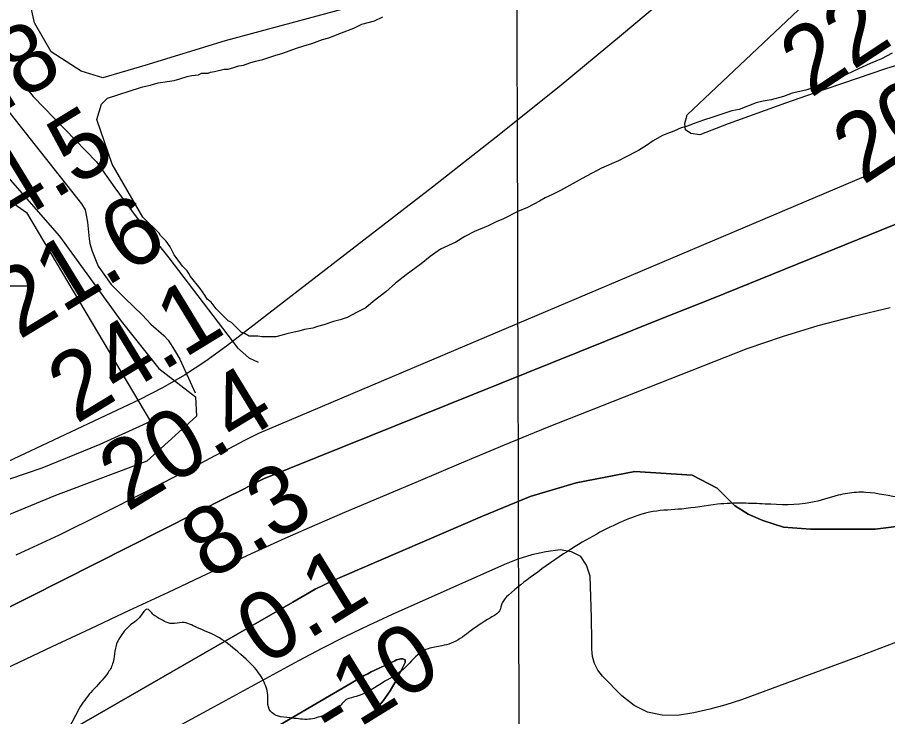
# Model space of a CAD drawing. Extents: x 3361039 to 3398939, y 576572 to 602007.
# Drawn here: x 3380439 to 3381295, y 594802 to 595490 of the extents above; entities that cross this region are included whole.
import ezdxf

# ---------------------------------------------------------------- set-up
doc = ezdxf.new("R2010")
doc.units = 0
for name, color, linetype in [('V-GRID-MAJR', 7, 'Continuous'), ('V-RIVR-EDGE', 7, 'Continuous'), ('V-RIVR-RANG', 7, 'Continuous'), ('V-SITE-VEGE', 7, 'Continuous'), ('V-TOPO-DPTH', 7, 'Continuous'), ('V-TOPO-MINR', 7, 'Continuous'), ('V-TOPO-SHOR', 7, 'Continuous'), ('V-TOPO-WATR', 7, 'Continuous'), ('V-WETL-SWMP', 7, 'Continuous')]:
    doc.layers.add(name, color=color, linetype=linetype)

msp = doc.modelspace()

# ---------------------------------------------------------------- linework, layer by layer
at = {"layer": 'V-GRID-MAJR'}
msp.add_spline([(3380967.8, 582000.63), (3380951.06, 588058.29), (3380934.31, 594119.42), (3380917.56, 600180.57), (3380917.55, 600184.02)], degree=3, dxfattribs=at)
at = {"layer": 'V-RIVR-EDGE'}
msp.add_spline([(3385319.86, 599617.15), (3385311.39, 599591.95), (3385309.54, 599580.62), (3385310.59, 599561.97), (3385309.8, 599540.04), (3385308.68, 599529.81), (3385307.52, 599501.66), (3385304.54, 599481.93), (3385297.17, 599457.09), (3385296.76, 599438.82), (3385298.14, 599405.91), (3385297.68, 599368.63), (3385295.77, 599332.81), (3385287.26, 599291.52), (3385284.63, 599264.11), (3385282.72, 599231.95), (3385283.32, 599178.94), (3385278.73, 599095.25), (3385275.01, 599070.76), (3385273.84, 599040.43), (3385273.03, 599006.07), (3385269.62, 598960.75), (3385265.86, 598917.99), (3385263.63, 598902.64), (3385261.39, 598885.1), (3385260.29, 598881.08), (3385260.27, 598873.4), (3385266.07, 598855.48), (3385266.05, 598847.07), (3385265.66, 598835.74), (3385265.62, 598820.02), (3385266.69, 598810.15), (3385270.68, 598798.07), (3385270.66, 598787.11), (3385270.21, 598755.31), (3385266.83, 598719.86), (3385263.83, 598689.16), (3385264.17, 598678.19), (3385267.07, 598668.68), (3385269.62, 598665.38), (3385269.61, 598659.53), (3385260.07, 598643.47), (3385251.63, 598631.8), (3385249.4, 598618.64), (3385248.27, 598602.93), (3385245.65, 598579.9), (3385243.81, 598574.42), (3385238.3, 598564.93), (3385233.54, 598559.1), (3385232.43, 598554.35), (3385230.94, 598543.02), (3385228.32, 598518.17), (3385228.63, 598496.97), (3385228.23, 598484.17), (3385221.26, 598470.3), (3385216.12, 598462.64), (3385209.51, 598451.32), (3385204, 598441.46), (3385200.7, 598435.99), (3385196.66, 598426.86), (3385194.08, 598419.56), (3385195.47, 598392.5), (3385191.41, 598375.7), (3385185.53, 598362.19), (3385174.52, 598344.3), (3385170.86, 598341.02), (3385151.07, 598321.69), (3385142.28, 598314.41), (3385135.68, 598306.75), (3385131.27, 598296.16), (3385129.05, 598288.12), (3385126.47, 598277.89), (3385127.53, 598264.36), (3385129.31, 598245.71), (3385125.6, 598223.79), (3385121.16, 598200.41), (3385126.63, 598197.1), (3385126.62, 598193.08), (3385120.36, 598174.82), (3385117.8, 598173.73), (3385103.9, 598168.28), (3385087.43, 598162.11), (3385067.66, 598146.44), (3385054.45, 598126.36), (3385045.25, 598101.53), (3385041.89, 598073.76), (3385035.63, 598055.13), (3385018.38, 598028.12), (3385003.34, 598008.42), (3384987.56, 597982.14), (3384972.52, 597960.61), (3384967.01, 597952.21), (3384958.55, 597929.94), (3384948.63, 597908.39), (3384939.08, 597890.87), (3384932.49, 597887.96), (3384925.16, 597879.21), (3384919.66, 597871.55), (3384916.34, 597859.12), (3384911.12, 597818.56), (3384903.77, 597803.96), (3384893.15, 597793.38), (3384877.04, 597782.82), (3384864.22, 597774.45), (3384852.5, 597763.14), (3384846.64, 597759.87), (3384841.87, 597754.4), (3384836.75, 597752.22), (3384831.26, 597751.13), (3384825.42, 597751.15), (3384821.02, 597748.96), (3384808.57, 597737.3), (3384797.56, 597723.07), (3384783.29, 597717.62), (3384768.67, 597716.56), (3384763.55, 597714.38), (3384758.06, 597711.47), (3384756.58, 597707.45), (3384756.57, 597700.14), (3384757.98, 597681.86), (3384759.43, 597674.91), (3384767.08, 597666.85), (3384767.8, 597662.1), (3384764.11, 597648.21), (3384754.94, 597633.61), (3384742.47, 597618.29), (3384735.15, 597613.56), (3384730.03, 597611.01), (3384722.72, 597611.03), (3384718.33, 597611.41), (3384713.57, 597609.96), (3384708.45, 597607.41), (3384700.76, 597602.68), (3384682.45, 597588.83), (3384665.26, 597583.39), (3384655.38, 597579.76), (3384649.52, 597574.66), (3384639.98, 597561.89), (3384632.63, 597546.55), (3384628.58, 597534.5), (3384628.92, 597525.72), (3384632.93, 597520.96), (3384635.47, 597511.82), (3384635.46, 597506.33), (3384632.16, 597502.69), (3384610.17, 597481.9), (3384595.14, 597464.76), (3384587.81, 597457.83), (3384578.65, 597445.43), (3384573.51, 597437.76), (3384572.03, 597431.55), (3384572.02, 597425.34), (3384577.46, 597411.43), (3384577.45, 597406.32), (3384568.63, 597387.33), (3384559.44, 597366.52), (3384558.34, 597365.42), (3384549.56, 597362.52), (3384541.15, 597358.88), (3384528.33, 597350.87), (3384500.11, 597319.87), (3384474.46, 597295.08), (3384441.5, 597273.59), (3384418.07, 597259.03), (3384397.58, 597248.11), (3384366.82, 597225.89), (3384340.8, 597201.83), (3384306.01, 597173.77), (3384286.58, 597152.98), (3384263.48, 597126.35), (3384241.84, 597096.06), (3384215.09, 597069.81), (3384190.92, 597052.69), (3384183.61, 597050.51), (3384172.27, 597049.81), (3384159.85, 597052.04), (3384147.8, 597056.09), (3384140.85, 597056.83), (3384133.18, 597056.49), (3384126.59, 597053.58), (3384115.61, 597048.12), (3384093.62, 597026.61), (3384081.16, 597014.21), (3384070.52, 596998.52), (3384058.39, 596970.04), (3384050.65, 596943.37), (3384045.12, 596924.74), (3384039.6, 596909.77), (3384031.17, 596902.11), (3384022.38, 596896.29), (3384002.63, 596888.66), (3383996.41, 596886.85), (3383978.08, 596865.69), (3383967.8, 596848.9), (3383957.89, 596831.01), (3383942.86, 596814.6), (3383926.37, 596800.38), (3383906.6, 596785.81), (3383874.35, 596755.55), (3383858.96, 596737.68), (3383839.52, 596713.23), (3383821.19, 596692.08), (3383808.37, 596681.87), (3383788.98, 596672.05), (3383779.83, 596671.34), (3383773.61, 596669.16), (3383762.27, 596664.81), (3383749.45, 596651.68), (3383732.57, 596626.13), (3383706.17, 596595.49), (3383686.38, 596574.7), (3383681.61, 596567.77), (3383672.43, 596549.15), (3383669.49, 596544.04), (3383657.04, 596537.49), (3383644.61, 596534.6), (3383640.58, 596532.41), (3383632.88, 596521.1), (3383623.7, 596505.04), (3383610.87, 596491.18), (3383602.45, 596484.99), (3383599.16, 596484.26), (3383594.41, 596485.37), (3383574.99, 596469.7), (3383560.34, 596456.94), (3383544.59, 596441.99), (3383533.98, 596440.92), (3383517.17, 596443.52), (3383504.02, 596447.58), (3383494.15, 596447.6), (3383486.11, 596446.53), (3383468.91, 596437.79), (3383449.5, 596423.22), (3383441.06, 596412.64), (3383427.5, 596398.78), (3383422, 596391.85), (3383417.6, 596385.28), (3383416.13, 596380.53), (3383414.28, 596373.23), (3383414.26, 596363.72), (3383418.21, 596338.49), (3383422.21, 596326.42), (3383429.48, 596311.05), (3383433.47, 596299.7), (3383431.98, 596289.11), (3383422.08, 596275.97), (3383408.15, 596260.29), (3383387.63, 596240.23), (3383367.12, 596223.83), (3383352.47, 596212.54), (3383337.46, 596204.53), (3383311.84, 596191.8), (3383284.04, 596182), (3383274.15, 596173.98), (3383259.49, 596158.3), (3383244.45, 596137.87), (3383231.23, 596114.51), (3383201.89, 596074), (3383183.56, 596053.21), (3383176.59, 596045.92), (3383169.63, 596037.16), (3383154.96, 596017.82), (3383136.61, 595991.18), (3383123.42, 595975.13), (3383109.14, 595966.03), (3383090.1, 595956.57), (3383070.72, 595951.14), (3383044.39, 595947.18), (3383011.84, 595942.14), (3382982.59, 595939.29), (3382960.64, 595934.23), (3382941.62, 595928.06), (3382928.81, 595919.69), (3382906.1, 595901.83), (3382880.1, 595885.81), (3382857.4, 595868.32), (3382833.23, 595852.29), (3382824.44, 595844.64), (3382818.2, 595833.69), (3382810.14, 595827.13), (3382799.89, 595821.31), (3382776.11, 595812.23), (3382746.08, 595790.37), (3382726.29, 595771.77), (3382717.85, 595757.9), (3382716.37, 595752.42), (3382716.35, 595740.73), (3382715.58, 595726.11), (3382711.89, 595711.49), (3382701.96, 595688.12), (3382682.89, 595664.41), (3382657.61, 595639.98), (3382621.72, 595611.92), (3382590.94, 595585.31), (3382557.62, 595562), (3382515.51, 595531.4), (3382468.28, 595501.9), (3382399.07, 595451.63), (3382354.76, 595420.3), (3382329.85, 595402.09), (3382312.28, 595391.53), (3382279.35, 595376.99), (3382250.06, 595361.71), (3382227.75, 595354.82), (3382194.09, 595344.3), (3382150.18, 595326.5), (3382116.16, 595314.88), (3382080.66, 595299.25), (3382061.26, 595288.33), (3382039.67, 595281.08), (3382015.9, 595274.56), (3381988.82, 595263.66), (3381924.8, 595242.25), (3381888.21, 595229.54), (3381851.64, 595223.78), (3381811.79, 595222.79), (3381786.93, 595221.02), (3381761.33, 595213.77), (3381741.93, 595206.14), (3381717.04, 595193.05), (3381692.87, 595175.19), (3381667.97, 595156.98), (3381621.11, 595130.04), (3381567.31, 595103.13), (3381511.32, 595078.41), (3381469.97, 595060.6), (3381438.13, 595044.23), (3381400.81, 595031.52), (3381367.52, 595022.47), (3381328.03, 595016.35), (3381309.02, 595017.13), (3381273.58, 595022.33), (3381264.44, 595022.36), (3381246.52, 595019.48), (3381219.45, 595012.23), (3381174.48, 595010.88), (3381152.92, 595011.67), (3381127.69, 595010.63), (3381092.59, 595005.97), (3381064.44, 595003.48), (3381034.8, 594994.05), (3381008.82, 594981.32), (3380980.63, 594964.57), (3380946.57, 594940.89), (3380922.03, 594921.22), (3380915.8, 594913.55), (3380913.22, 594905.88), (3380904.43, 594898.96), (3380882.83, 594884.39), (3380865.62, 594873.83), (3380856.48, 594871.3), (3380842.94, 594868.41), (3380834.89, 594864.04), (3380818.77, 594848.36), (3380800.46, 594836.34), (3380772.28, 594821.43), (3380760.93, 594817.07), (3380757.27, 594813.06), (3380750.68, 594808.32), (3380738.23, 594802.14), (3380723.6, 594798.88), (3380707.16, 594800.38), (3380694.73, 594802.24), (3380689.62, 594805.18), (3380685.26, 594813.6), (3380685.27, 594820.54), (3380683.83, 594829.69), (3380676.2, 594844.69), (3380655.78, 594865.21), (3380634.98, 594880.62), (3380615.26, 594889.44), (3380601.01, 594894.23), (3380590.78, 594893.16), (3380583.47, 594895.37), (3380575.81, 594899.77), (3380572.16, 594902.34), (3380566.32, 594907.47), (3380560.09, 594900.54), (3380548.73, 594890.7), (3380542.5, 594883.77), (3380535.89, 594871.72), (3380534.04, 594860.4), (3380532.56, 594853.46), (3380527.41, 594843.96), (3380512.75, 594827.19), (3380501.02, 594811.86), (3380491.1, 594793.61), (3380468.36, 594761.13), (3380453.69, 594741.06), (3380439.04, 594729.77), (3380420, 594719.94), (3380389.99, 594704.66), (3380353.4, 594689.04), (3380320.11, 594680.71), (3380292.66, 594665.06), (3380267.77, 594652.33), (3380251.3, 594646.15), (3380229.71, 594635.61), (3380197.13, 594617.41), (3380178.83, 594608.68), (3380146.63, 594596.7), (3380094.32, 594580.74), (3380046.39, 594564.41), (3380003.58, 594547.34), (3379965.9, 594536.83), (3379941.4, 594531.41), (3379928.97, 594529.98), (3379910.31, 594526), (3379887.27, 594519.48), (3379863.14, 594517.34), (3379841.92, 594512.64), (3379826.55, 594505.37), (3379800.92, 594489.35), (3379772.01, 594474.07), (3379738.35, 594464.28), (3379722.62, 594458.84), (3379694.08, 594446.48), (3379674.68, 594438.85), (3379654.94, 594434.88), (3379623.86, 594432.03), (3379592.04, 594427.36), (3379570.47, 594423.76), (3379542.66, 594414.69), (3379515.96, 594407.44), (3379503.51, 594401.26), (3379489.97, 594395.08), (3379466.93, 594388.55), (3379430.71, 594377.31), (3379379.12, 594357.7), (3379353.14, 594348.26), (3379334.85, 594343.55), (3379316.19, 594335.92), (3379302.28, 594329.01), (3379279.22, 594316.27), (3379263.85, 594306.44), (3379246.65, 594300.27), (3379225.06, 594290.82), (3379184.8, 594269.72), (3379153.33, 594255.9), (3379134.65, 594244.62), (3379112.32, 594230.05), (3379083.75, 594208.55), (3379059.6, 594196.19), (3379026.66, 594179.09), (3379000.68, 594170.38), (3378975.43, 594159.84), (3378928.93, 594130.34), (3378879.51, 594101.22), (3378845.83, 594079.01), (3378832.64, 594069.17), (3378785.43, 594044.8), (3378733.45, 594018.24), (3378688.06, 593992.4), (3378659.89, 593980.77), (3378638.65, 593968.39), (3378601.3, 593940.7), (3378552.59, 593903.54), (3378520.01, 593884.24), (3378468.39, 593853.67), (3378415.32, 593828.21), (3378382.75, 593811.84), (3378354.19, 593794), (3378320.86, 593766.3), (3378294.47, 593738.58), (3378277.62, 593725.1), (3378246.16, 593714.21), (3378222.01, 593708.06), (3378198.61, 593704.09), (3378184.71, 593700.84), (3378170.43, 593691.73), (3378149.19, 593676.07), (3378110.36, 593643.63), (3378072.65, 593618.5), (3378039.32, 593594.46), (3377997.95, 593566.78), (3377967.92, 593544.92), (3377933.49, 593516.13), (3377904.2, 593497.19), (3377862.83, 593473.9), (3377818.54, 593450.61), (3377791.08, 593430.94), (3377768.73, 593412.72), (3377749.67, 593388.64), (3377728.03, 593361.64), (3377695.07, 593334.31), (3377661.36, 593305.88), (3377617.78, 593271.26), (3377586.63, 593241.72), (3377549.65, 593215.13), (3377484.1, 593167.77), (3377437.59, 593133.53), (3377406.08, 593106.19), (3377382.27, 593085.04), (3377318.84, 593008.07), (3377284.74, 592967.94), (3377215.47, 592893.91), (3377171.11, 592842.48), (3377138.85, 592804.17), (3377088.65, 592754.95), (3377046.13, 592708.26), (3376960.03, 592629.88), (3376947.21, 592616.39), (3376906.35, 592574.91)], degree=3, dxfattribs=at)
at = {"layer": 'V-SITE-VEGE'}
for points in [[(3379931.32, 595962.23), (3380354.86, 595414.24), (3380410.63, 595353.77), (3380480.35, 595274.7), (3380540.77, 595190.98), (3380577.95, 595144.46), (3380614, 595116.55), (3380614.94, 595097.26), (3380566.16, 595053.23), (3380476.34, 595019.31), (3380426.97, 594999.08), (3380365.71, 594968.14), (3380328.23, 594945.53), (3380284.81, 594921.73), (3380235.45, 594900.91), (3380185.12, 594908.97), (3380109.89, 594859.5), (3380029.52, 594826.29), (3379969.75, 594812.1), (3379892.13, 594784.02)], [(3380734.11, 595185.73), (3380729.36, 595184.15), (3380721.44, 595182.57), (3380715.9, 595180.99), (3380711.15, 595180.2), (3380704.03, 595178.61), (3380699.28, 595177.03), (3380692.95, 595175.45), (3380679.48, 595175.45), (3380675.53, 595176.24), (3380666.82, 595176.24), (3380662.86, 595178.61), (3380658.9, 595180.2), (3380649.4, 595189.7), (3380646.23, 595191.28), (3380634.36, 595203.16), (3380629.61, 595209.49), (3380625.65, 595212.66), (3380623.28, 595216.61), (3380618.53, 595222.95), (3380609.03, 595234.82), (3380607.45, 595237.99), (3380605.86, 595240.36), (3380601.11, 595245.12), (3380599.53, 595247.49), (3380593.2, 595256.2), (3380589.24, 595264.12), (3380585.28, 595269.66), (3380579.74, 595275.2), (3380578.16, 595277.57), (3380562.32, 595293.41), (3380532.11, 595345.4), (3380516.92, 595389.52), (3380521.56, 595404.59), (3380527.35, 595410.39), (3380559.82, 595420.82), (3380562.33, 595421.66), (3380569.46, 595423.24), (3380577.37, 595425.62), (3380593.2, 595427.99), (3380598.75, 595429.58), (3380605.87, 595431.95), (3380610.62, 595432.74), (3380616.96, 595433.53), (3380620.12, 595435.12), (3380626.46, 595435.12), (3380628.83, 595435.91), (3380632.79, 595436.7), (3380642.29, 595439.07), (3380646.25, 595439.07), (3380651.79, 595440.66), (3380656.54, 595442.24), (3380661.29, 595443.03), (3380667.62, 595445.41), (3380673.16, 595446.99), (3380680.29, 595448.57), (3380692.17, 595452.53), (3380700.08, 595454.9), (3380713.54, 595459.66), (3380720.67, 595462.03), (3380728.58, 595464.4), (3380738.87, 595468.36), (3380745.21, 595469.94), (3380757.88, 595474.69), (3380769.75, 595479.44), (3380777.67, 595483.4), (3380790.33, 595486.57), (3380798.25, 595490.52)], [(3381299.38, 595454.87), (3381289.09, 595449.33), (3381278, 595444.58), (3381262.17, 595437.46), (3381252.67, 595432.71), (3381243.17, 595428.75), (3381230.5, 595424.79), (3381222.58, 595420.83), (3381214.67, 595418.46), (3381201.21, 595415.3), (3381192.5, 595412.13), (3381180.62, 595408.96), (3381172.71, 595407.38), (3381165.58, 595405.8), (3381148.96, 595399.46), (3381141.83, 595397.88), (3381129.96, 595393.92), (3381122.04, 595391.55), (3381114.92, 595389.18), (3381103.83, 595385.22), (3381098.29, 595382.84), (3381091.96, 595381.26), (3381084.83, 595378.09), (3381078.5, 595375.72), (3381072.95, 595373.34), (3381064.25, 595368.59), (3381057.91, 595363.84), (3381050, 595359.09), (3381036.54, 595351.97), (3381030.21, 595348.8), (3381013.58, 595341.68), (3380994.58, 595331.39), (3380973.2, 595319.51), (3380965.29, 595315.56), (3380958.16, 595312.39), (3380952.62, 595309.22), (3380940.74, 595302.89), (3380931.24, 595298.93), (3380916.99, 595291.81), (3380909.87, 595288.64), (3380901.95, 595284.68), (3380888.49, 595279.14), (3380878.99, 595274.4), (3380870.28, 595268.85), (3380855.24, 595261.73), (3380844.95, 595254.6), (3380836.24, 595247.48), (3380821.2, 595236.4), (3380810.91, 595228.48), (3380801.4, 595219.77), (3380788.74, 595210.27), (3380781.61, 595203.94), (3380773.7, 595199.98), (3380763.4, 595194.44), (3380756.28, 595192.07), (3380749.94, 595190.48), (3380740.44, 595187.32), (3380734.11, 595185.73)]]:
    msp.add_lwpolyline(points, dxfattribs=at)
at = {"layer": 'V-TOPO-DPTH'}
for points in [[(3380377.36, 594882.68), (3380450.41, 594919.12), (3380646.4, 595018.16), (3380657.93, 595023.97), (3380669.46, 595029.77), (3380681, 595035.55), (3381069.52, 595192.29), (3381122.75, 595213.14), (3381372.76, 595314.67)], [(3380452.29, 594765.86), (3380709.78, 594914.22), (3380731.95, 594926.94), (3380749, 594935.41), (3380760.93, 594940.49), (3380896.45, 594998.9), (3380943.33, 595018.37), (3380988.49, 595031.88), (3381046.41, 595042.8), (3381102.59, 595039.26), (3381127.25, 595026.43), (3381144.24, 595009.36), (3381157.84, 595000.81), (3381172.3, 594994.81), (3381192.72, 594987.95), (3381219.11, 594986.18), (3381245.5, 594986.12), (3381282.96, 594986.03), (3381347.69, 594994.38)], [(3381347.69, 594994.38), (3381282.96, 594986.03), (3381245.5, 594986.12), (3381219.11, 594986.18), (3381192.72, 594987.95), (3381172.3, 594994.81), (3381157.84, 595000.81), (3381144.24, 595009.36), (3381127.25, 595026.43), (3381102.59, 595039.26), (3381046.41, 595042.8), (3380988.49, 595031.88), (3380943.33, 595018.37), (3380896.45, 594998.9), (3380760.93, 594940.49), (3380749, 594935.41), (3380731.95, 594926.94), (3380709.78, 594914.22), (3380452.29, 594765.86)], [(3380453.35, 594650.79), (3380776.63, 594840.05), (3380780.04, 594841.99), (3380783.49, 594843.87), (3380786.99, 594845.66), (3380790.51, 594847.38), (3380810.06, 594856.65), (3380811.99, 594857.41), (3380815.99, 594858.36), (3380818.06, 594858.53), (3380820.25, 594857.36), (3380820.51, 594856.24), (3380820.36, 594854.87), (3380811.46, 594837.26), (3380805.52, 594827), (3380798.86, 594817.28), (3380791.15, 594808.39), (3380782.73, 594800.04)], [(3380782.73, 594800.04), (3380791.15, 594808.39), (3380798.86, 594817.28), (3380805.52, 594827), (3380811.46, 594837.26), (3380820.36, 594854.87), (3380820.51, 594856.24), (3380820.25, 594857.36), (3380818.06, 594858.53), (3380815.99, 594858.36), (3380811.99, 594857.41), (3380810.06, 594856.65), (3380790.51, 594847.38), (3380786.99, 594845.66), (3380783.49, 594843.87), (3380780.04, 594841.99), (3380776.63, 594840.05), (3380453.35, 594650.79)]]:
    msp.add_lwpolyline(points, dxfattribs=at)
at = {"layer": 'V-TOPO-MINR'}
for points in [[(3382692.22, 595854.7), (3382573.49, 595804.3), (3382302.78, 595688.12), (3382143.24, 595618.91), (3382141.38, 595618.12), (3382139.51, 595617.35), (3382135.73, 595615.92), (3382130.57, 595614.05), (3382125.93, 595612.41), (3382123.6, 595611.62), (3382118.92, 595610.08), (3382116.58, 595609.31), (3382111.9, 595607.76), (3381355.24, 595368.53), (3380676.01, 595080.45), (3380661.74, 595073.04), (3380647.47, 595065.63), (3380633.19, 595058.22), (3380618.92, 595050.81), (3380564.02, 595022.34), (3380522.11, 595001.09), (3380479.95, 594980.36), (3380437.41, 594960.4)], [(3381363.44, 595680.16), (3381262.35, 595644.23), (3381239.32, 595634.58), (3381217.2, 595623.35), (3381196.45, 595609.75), (3381176.62, 595594.58), (3381094.01, 595523.78), (3381033.2, 595472.45), (3380971.88, 595421.76), (3380909.79, 595371.99), (3380847.2, 595322.86), (3380644.43, 595166.17), (3380624.11, 595151.49), (3380603.23, 595137.74), (3380581.5, 595125.38), (3380559.2, 595113.93), (3380429.1, 595052.39)], [(3381311.89, 595445.26), (3381292.83, 595439.46), (3381222.75, 595415.47), (3381194.49, 595405.6), (3381166.32, 595395.52), (3381138.27, 595385.09), (3381110.3, 595374.44), (3381101.58, 595375.77), (3381096.08, 595379.13), (3381095.39, 595385.54), (3381097.92, 595393.99), (3381235.76, 595524.7), (3381250.17, 595538.46), (3381264.52, 595552.27), (3381278.79, 595566.19), (3381292.99, 595580.16), (3381353.58, 595640.15)], [(3381372.76, 595314.67), (3381122.75, 595213.14), (3381069.52, 595192.29), (3380681, 595035.55), (3380669.46, 595029.77), (3380657.93, 595023.97), (3380646.4, 595018.16), (3380450.41, 594919.12), (3380377.36, 594882.68)], [(3381297.46, 595204.09), (3381261.76, 595195.67), (3381226.33, 595186.28), (3381191.32, 595175.44), (3381156.59, 595163.63), (3380960.15, 595086.31), (3380917.74, 595068.73), (3380875.41, 595051), (3380833.12, 595033.16), (3380760.81, 595002.49), (3380731.27, 594989.78), (3380701.83, 594976.86), (3380672.53, 594963.64), (3380643.31, 594950.2), (3380625.23, 594941.77), (3380587.05, 594923.94), (3380548.9, 594906.07), (3380510.76, 594888.16), (3380472.64, 594870.21), (3380349.23, 594812)], [(3381314.98, 594879.28), (3381266.57, 594860.78), (3381218.01, 594842.67), (3381151.2, 594818.21), (3381135.8, 594813.15), (3381120.23, 594808.77), (3381104.41, 594805.44), (3381088.41, 594802.8), (3381073.1, 594803.02), (3381058.7, 594805.84), (3381045.66, 594812.57), (3381033.52, 594821.9), (3381014.58, 594841.42), (3381010.06, 594847.36), (3381006.6, 594853.73), (3381004.73, 594860.73), (3381003.92, 594868.15), (3381003.96, 594875.94), (3381003.93, 594883.72), (3381003.8, 594891.5), (3381003.61, 594899.28), (3381002.33, 594939.79), (3380998.9, 594950.75), (3380993.21, 594959.16), (3380984.16, 594963.74), (3380972.85, 594965.76), (3380958.74, 594963.72), (3380944.86, 594960.78), (3380931.34, 594956.5), (3380918.05, 594951.34), (3380807.56, 594902.02), (3380784.25, 594891.28), (3380761.12, 594880.19), (3380738.25, 594868.55), (3380715.56, 594856.56), (3380618.01, 594803.5), (3380546.69, 594764.7)], [(3380782.73, 594800.04), (3380791.15, 594808.39), (3380798.86, 594817.28), (3380805.52, 594827), (3380811.46, 594837.26), (3380820.36, 594854.87), (3380820.51, 594856.24), (3380820.25, 594857.36), (3380818.06, 594858.53), (3380815.99, 594858.36), (3380811.99, 594857.41), (3380810.06, 594856.65), (3380790.51, 594847.38), (3380786.99, 594845.66), (3380783.49, 594843.87), (3380780.04, 594841.99), (3380776.63, 594840.05), (3380453.35, 594650.79)]]:
    msp.add_lwpolyline(points, dxfattribs=at)
at = {"layer": 'V-TOPO-SHOR'}
for points in [[(3379293.35, 596760.94), (3379535.5, 596473.03), (3379721.42, 596247.35), (3379842.12, 596107.9), (3379953.07, 595973.69), (3380086.51, 595805.75), (3380273.18, 595591.32), (3380410.37, 595421.87), (3380501.83, 595306.41), (3380505.58, 595300.41), (3380507.83, 595288.42), (3380509.33, 595271.92), (3380510.08, 595267.42), (3380512.33, 595259.93), (3380518.33, 595244.93), (3380531.07, 595226.94), (3380544.56, 595213.44), (3380561.81, 595196.95), (3380570.05, 595187.95), (3380582.8, 595176.7), (3380587.3, 595172.2), (3380593.29, 595162.46), (3380598.54, 595153.46), (3380613.82, 595120.34)], [(3380437.14, 595434.64), (3380444.64, 595424.14), (3380454.39, 595412.15), (3380516.61, 595347.67), (3380534.6, 595322.18), (3380555.59, 595293.68), (3380587.83, 595253.2), (3380655.3, 595164.73), (3380666.54, 595154.98), (3380675.84, 595150.47)]]:
    msp.add_lwpolyline(points, dxfattribs=at)
at = {"layer": 'V-TOPO-WATR'}
msp.add_lwpolyline([(3380452.29, 594765.86), (3380709.78, 594914.22), (3380731.95, 594926.94), (3380749, 594935.41), (3380760.93, 594940.49), (3380896.45, 594998.9), (3380943.33, 595018.37), (3380988.49, 595031.88), (3381046.41, 595042.8), (3381102.59, 595039.26), (3381127.25, 595026.43), (3381144.24, 595009.36), (3381157.84, 595000.81), (3381172.3, 594994.81), (3381192.72, 594987.95), (3381219.11, 594986.18), (3381245.5, 594986.12), (3381282.96, 594986.03), (3381347.69, 594994.38)], dxfattribs=at)
at = {"layer": 'V-WETL-SWMP'}
msp.add_line((3380422.42, 595225.76), (3380454.42, 595225.85), dxfattribs=at)
for points in [[(3381349.71, 595735.74), (3381133.29, 595649.34), (3381037.37, 595616.85), (3380939.86, 595578.8), (3380855.04, 595543.13), (3380759.11, 595497.95), (3380643.37, 595467.04), (3380564.1, 595442.47), (3380522.88, 595430.58), (3380501.47, 595436.92), (3380472.14, 595455.95), (3380455.5, 595484.49), (3380445.19, 595532.06), (3380448.37, 595578.03), (3380475.32, 595639.07), (3380549.84, 595685.84), (3380732.97, 595771.45), (3380989.82, 595895.1), (3381373.51, 596051.24)], [(3380020.21, 595446.8), (3380066.69, 595456.1), (3380159.65, 595456.1), (3380224.71, 595418.89), (3380271.19, 595381.68), (3380280.49, 595372.38), (3380354.85, 595363.07), (3380447.81, 595297.96), (3380569.63, 595092.08), (3380519.79, 595069.55), (3380462.81, 595046.2), (3380415.36, 595030.01), (3380358.77, 594999.54), (3380318.82, 594981.74), (3380284, 594964.73), (3380233.38, 594937.84), (3380185.12, 594908.97), (3380109.89, 594859.5), (3380029.52, 594826.29), (3379969.75, 594812.1), (3379892.13, 594784.02)]]:
    msp.add_lwpolyline(points, dxfattribs=at)

# ---------------------------------------------------------------- texts
at = {"layer": 'V-RIVR-RANG'}
for s, rotation, p in [('22.1', 33.35833, (3381219.13, 595410.01)), ('24.8', 31.38833, (3380337.61, 595343.58)), ('20.6', 33.35833, (3381270.8, 595324.3)), ('24.5', 31.38833, (3380389.9, 595258.34)), ('21.6', 31.38833, (3380440.61, 595172.14)), ('24.1', 31.38833, (3380496.51, 595089.1)), ('20.4', 31.38833, (3380546.77, 595002.62)), ('8.3', 31.38833, (3380627.43, 594934.69)), ('0.1', 31.66861, (3380682.1, 594850.43)), ('-10', 31.66861, (3380749.43, 594774.47))]:
    msp.add_text(s, height=67, rotation=rotation, dxfattribs=at).set_placement(p)

doc.saveas('drawing.dxf')
